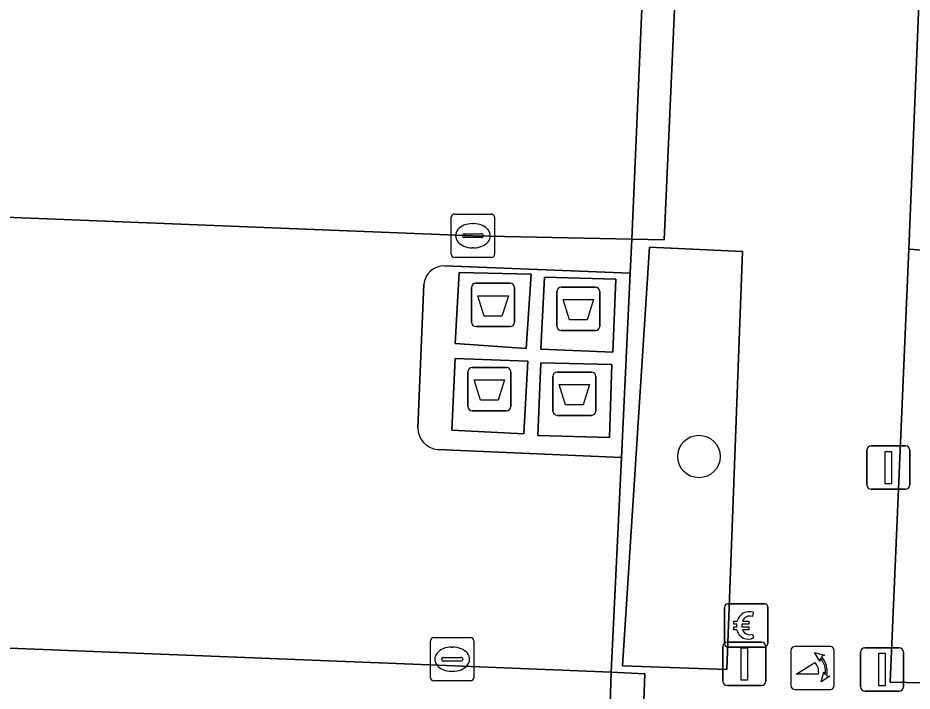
# Model space of a CAD drawing. Extents: x 160888 to 161385, y 386490 to 386908.
# Drawn here: x 161244.78 to 161265.41, y 386595.8 to 386611.33 of the extents above; entities that cross this region are included whole.
import ezdxf

# ---------------------------------------------------------------- set-up
doc = ezdxf.new("R2010")
doc.units = 0
for name, color, linetype in [('IMGEO_Afsluitpaal', 7, 'Continuous'), ('IMGEO_Afval_apart_plaats', 7, 'Continuous'), ('IMGEO_Betaalautomaat', 7, 'Continuous'), ('IMGEO_Boom', 7, 'Continuous'), ('IMGEO_Groenvoorziening', 7, 'Continuous'), ('IMGEO_Haag', 7, 'Continuous'), ('IMGEO_Kolk', 7, 'Continuous'), ('IMGEO_Lichtmast', 7, 'Continuous'), ('IMGEO_Parkeervlak_open', 7, 'Continuous'), ('IMGEO_Poller', 7, 'Continuous'), ('IMGEO_Rijbaan_lokaal_open', 7, 'Continuous'), ('IMGEO_Voetpad_gesloten', 7, 'Continuous'), ('IMGEO_Voetpad_open', 7, 'Continuous')]:
    doc.layers.add(name, color=color, linetype=linetype)

msp = doc.modelspace()

# ---------------------------------------------------------------- linework, layer by layer
at = {"layer": 'IMGEO_Afsluitpaal'}
for p, q in [((161261.141, 386596.925), (161261.931, 386596.925)), ((161261.931, 386596.925), (161261.141, 386596.925)), ((161261.041, 386596.025), (161261.041, 386596.825)), ((161261.041, 386596.825), (161261.041, 386596.025)), ((161262.031, 386596.825), (161262.031, 386596.025)), ((161262.031, 386596.025), (161262.031, 386596.825)), ((161264.216, 386595.897), (161264.216, 386596.697)), ((161264.216, 386596.697), (161264.216, 386595.897)), ((161264.316, 386596.797), (161265.106, 386596.797)), ((161265.106, 386596.797), (161264.316, 386596.797)), ((161265.206, 386596.697), (161265.206, 386595.897)), ((161265.206, 386595.897), (161265.206, 386596.697)), ((161261.931, 386595.925), (161261.141, 386595.925)), ((161261.141, 386595.925), (161261.931, 386595.925)), ((161265.106, 386595.797), (161264.316, 386595.797)), ((161264.316, 386595.797), (161265.106, 386595.797))]:
    msp.add_line(p, q, dxfattribs=at)
for points in [[(161261.461, 386596.8), (161261.611, 386596.8), (161261.611, 386596.05), (161261.461, 386596.05), (161261.461, 386596.8)], [(161264.636, 386596.672), (161264.786, 386596.672), (161264.786, 386595.922), (161264.636, 386595.922), (161264.636, 386596.672)]]:
    msp.add_lwpolyline(points, dxfattribs=at)
for centre, start, end in [((161261.141, 386596.825), 90, 180), ((161261.141, 386596.825), 90, 180), ((161261.931, 386596.825), 0, 90), ((161261.931, 386596.825), 360, 90), ((161264.316, 386596.697), 90, 180), ((161264.316, 386596.697), 90, 180), ((161265.106, 386596.697), 0, 90), ((161265.106, 386596.697), 360, 90), ((161261.141, 386596.025), 180, 270), ((161261.141, 386596.025), 180, 270), ((161261.931, 386596.025), 270, 0), ((161261.931, 386596.025), 270, 0), ((161264.316, 386595.897), 180, 270), ((161264.316, 386595.897), 180, 270), ((161265.106, 386595.897), 270, 0), ((161265.106, 386595.897), 270, 0)]:
    msp.add_arc(centre, 0.1, start, end, dxfattribs=at)
at = {"layer": 'IMGEO_Afval_apart_plaats'}
for p, q in [((161255.344, 386605.209), (161256.134, 386605.209)), ((161256.134, 386605.209), (161255.344, 386605.209)), ((161255.244, 386604.309), (161255.244, 386605.109)), ((161255.244, 386605.109), (161255.244, 386604.309)), ((161256.234, 386605.109), (161256.234, 386604.309)), ((161256.234, 386604.309), (161256.234, 386605.109)), ((161257.21, 386604.22), (161257.21, 386605.02)), ((161257.21, 386605.02), (161257.21, 386604.22)), ((161257.31, 386605.12), (161258.1, 386605.12)), ((161258.1, 386605.12), (161257.31, 386605.12)), ((161258.2, 386605.02), (161258.2, 386604.22)), ((161258.2, 386604.22), (161258.2, 386605.02)), ((161256.134, 386604.209), (161255.344, 386604.209)), ((161255.344, 386604.209), (161256.134, 386604.209)), ((161258.1, 386604.12), (161257.31, 386604.12)), ((161257.31, 386604.12), (161258.1, 386604.12)), ((161255.158, 386602.366), (161255.158, 386603.166)), ((161255.158, 386603.166), (161255.158, 386602.366)), ((161255.258, 386603.266), (161256.048, 386603.266)), ((161256.048, 386603.266), (161255.258, 386603.266)), ((161256.148, 386603.166), (161256.148, 386602.366)), ((161256.148, 386602.366), (161256.148, 386603.166)), ((161257.218, 386603.162), (161258.008, 386603.162)), ((161258.008, 386603.162), (161257.218, 386603.162)), ((161257.118, 386602.262), (161257.118, 386603.062)), ((161257.118, 386603.062), (161257.118, 386602.262)), ((161258.108, 386603.062), (161258.108, 386602.262)), ((161258.108, 386602.262), (161258.108, 386603.062)), ((161256.048, 386602.266), (161255.258, 386602.266)), ((161255.258, 386602.266), (161256.048, 386602.266)), ((161258.008, 386602.162), (161257.218, 386602.162)), ((161257.218, 386602.162), (161258.008, 386602.162))]:
    msp.add_line(p, q, dxfattribs=at)
for points in [[(161255.387, 386604.923), (161256.091, 386604.923), (161255.942, 386604.453), (161255.536, 386604.453), (161255.387, 386604.923)], [(161257.353, 386604.834), (161258.057, 386604.834), (161257.908, 386604.364), (161257.502, 386604.364), (161257.353, 386604.834)], [(161255.301, 386602.98), (161256.005, 386602.98), (161255.856, 386602.51), (161255.45, 386602.51), (161255.301, 386602.98)], [(161257.261, 386602.876), (161257.965, 386602.876), (161257.816, 386602.406), (161257.41, 386602.406), (161257.261, 386602.876)]]:
    msp.add_lwpolyline(points, dxfattribs=at)
for centre, start, end in [((161255.344, 386605.109), 90, 180), ((161255.344, 386605.109), 90, 180), ((161256.134, 386605.109), 0, 90), ((161256.134, 386605.109), 360, 90), ((161257.31, 386605.02), 90, 180), ((161257.31, 386605.02), 90, 180), ((161258.1, 386605.02), 0, 90), ((161258.1, 386605.02), 360, 90), ((161255.344, 386604.309), 180, 270), ((161255.344, 386604.309), 180, 270), ((161256.134, 386604.309), 270, 0), ((161256.134, 386604.309), 270, 0), ((161257.31, 386604.22), 180, 270), ((161257.31, 386604.22), 180, 270), ((161258.1, 386604.22), 270, 0), ((161258.1, 386604.22), 270, 0), ((161255.258, 386603.166), 90, 180), ((161255.258, 386603.166), 90, 180), ((161256.048, 386603.166), 0, 90), ((161256.048, 386603.166), 360, 90), ((161257.218, 386603.062), 90, 180), ((161257.218, 386603.062), 90, 180), ((161258.008, 386603.062), 0, 90), ((161258.008, 386603.062), 360, 90), ((161255.258, 386602.366), 180, 270), ((161255.258, 386602.366), 180, 270), ((161256.048, 386602.366), 270, 0), ((161256.048, 386602.366), 270, 0), ((161257.218, 386602.262), 180, 270), ((161257.218, 386602.262), 180, 270), ((161258.008, 386602.262), 270, 0), ((161258.008, 386602.262), 270, 0)]:
    msp.add_arc(centre, 0.1, start, end, dxfattribs=at)
at = {"layer": 'IMGEO_Betaalautomaat'}
for p, q in [((161261.077, 386596.89), (161261.077, 386597.731)), ((161261.077, 386597.731), (161261.077, 386596.89)), ((161261.152, 386597.814), (161261.993, 386597.814)), ((161261.993, 386597.814), (161261.152, 386597.814)), ((161262.076, 386597.74), (161262.076, 386596.899)), ((161262.076, 386596.899), (161262.076, 386597.74)), ((161261.739, 386597.619), (161261.722, 386597.519)), ((161261.36, 386597.278), (161261.36, 386597.346)), ((161261.481, 386597.346), (161261.481, 386597.278)), ((161261.726, 386597.113), (161261.748, 386597.026)), ((161262.002, 386596.815), (161261.161, 386596.815)), ((161261.161, 386596.815), (161262.002, 386596.815))]:
    msp.add_line(p, q, dxfattribs=at)
for points in [[(161261.36, 386597.346), (161261.291, 386597.346), (161261.291, 386597.415), (161261.37, 386597.415)], [(161261.492, 386597.415), (161261.639, 386597.415), (161261.639, 386597.346), (161261.481, 386597.346)], [(161261.365, 386597.209), (161261.291, 386597.209), (161261.291, 386597.278), (161261.36, 386597.278)], [(161261.481, 386597.278), (161261.639, 386597.278), (161261.639, 386597.209), (161261.495, 386597.209)]]:
    msp.add_lwpolyline(points, dxfattribs=at)
for centre, radius, start, end in [((161261.155, 386597.737), 0.0779, 92.4484, 184.2845), ((161261.155, 386597.737), 0.0779, 92.4484, 184.2845), ((161261.999, 386597.737), 0.0779, 2.4484, 94.2845), ((161261.999, 386597.737), 0.0779, 2.4484, 94.2845), ((161261.653, 386597.339), 0.293, 73.014, 165.0139), ((161261.659, 386597.352), 0.179, 69.3236, 159.5683), ((161261.626, 386597.264), 0.267, 191.8096, 297.0389), ((161261.659, 386597.279), 0.179, 202.7625, 291.8693), ((161261.999, 386596.893), 0.0779, 272.4484, 4.2845), ((161261.999, 386596.893), 0.0779, 272.4484, 4.2845), ((161261.155, 386596.893), 0.0779, 182.4484, 274.2845), ((161261.155, 386596.893), 0.0779, 182.4484, 274.2845)]:
    msp.add_arc(centre, radius, start, end, dxfattribs=at)
at = {"layer": 'IMGEO_Boom'}
msp.add_circle((161260.487, 386601.212), 0.489, dxfattribs=at)
at = {"layer": 'IMGEO_Groenvoorziening'}
for points in [[(161259.348, 386606.044), (161258.726, 386596.383), (161261.133, 386596.3), (161261.489, 386605.945)], [(161265.648, 386595.988), (161266.053, 386605.184), (161266.084, 386605.945), (161265.329, 386605.998), (161264.897, 386596.002)]]:
    msp.add_lwpolyline(points, close=True, dxfattribs=at)
at = {"layer": 'IMGEO_Haag'}
for points in [[(161259.348, 386606.044), (161258.726, 386596.383), (161261.133, 386596.3), (161261.489, 386605.945)], [(161265.648, 386595.988), (161266.053, 386605.184), (161266.084, 386605.945), (161265.329, 386605.998), (161264.897, 386596.002)]]:
    msp.add_lwpolyline(points, close=True, dxfattribs=at)
at = {"layer": 'IMGEO_Kolk'}
for p, q in [((161254.848, 386606.807), (161255.7, 386606.807)), ((161254.773, 386605.881), (161254.773, 386606.733)), ((161255.774, 386606.733), (161255.774, 386605.881)), ((161255.261, 386606.587), (161255.286, 386606.587)), ((161255.032, 386606.301), (161255.032, 386606.313)), ((161255.47, 386606.264), (161255.072, 386606.264)), ((161255.075, 386606.35), (161255.473, 386606.35)), ((161255.516, 386606.313), (161255.516, 386606.301)), ((161255.284, 386606.027), (161255.259, 386606.027)), ((161255.7, 386605.807), (161254.848, 386605.807)), ((161254.295, 386596.108), (161254.295, 386596.96)), ((161254.37, 386597.034), (161255.222, 386597.034)), ((161255.296, 386596.96), (161255.296, 386596.108)), ((161254.783, 386596.814), (161254.808, 386596.814)), ((161254.554, 386596.528), (161254.554, 386596.54)), ((161254.992, 386596.491), (161254.594, 386596.491)), ((161254.597, 386596.577), (161254.995, 386596.577)), ((161255.038, 386596.54), (161255.038, 386596.528)), ((161254.806, 386596.254), (161254.781, 386596.254)), ((161255.222, 386596.034), (161254.37, 386596.034))]:
    msp.add_line(p, q, dxfattribs=at)
for points in [[(161254.848, 386606.807), (161255.7, 386606.807)], [(161254.773, 386605.881), (161254.773, 386606.733)], [(161255.774, 386606.733), (161255.774, 386605.881)], [(161255.7, 386605.807), (161254.848, 386605.807)], [(161254.295, 386596.108), (161254.295, 386596.96)], [(161254.37, 386597.034), (161255.222, 386597.034)], [(161255.296, 386596.96), (161255.296, 386596.108)], [(161255.222, 386596.034), (161254.37, 386596.034)]]:
    msp.add_lwpolyline(points, dxfattribs=at)
for centre, radius, start, end in [((161254.85, 386606.731), 0.0765, 91.552, 178.448), ((161254.85, 386606.731), 0.0765, 91.552, 178.448), ((161255.698, 386606.731), 0.0765, 1.552, 88.448), ((161255.698, 386606.731), 0.0765, 1.552, 88.448), ((161255.072, 386606.31), 0.0403, 85.8775, 175.7526), ((161255.069, 386606.3), 0.0366, 178.938, 274.7102), ((161255.473, 386606.307), 0.043, 264.8664, 352.4533), ((161255.477, 386606.312), 0.0386, 1.7309, 96.639), ((161254.85, 386605.883), 0.0765, 181.552, 268.448), ((161254.85, 386605.883), 0.0765, 181.552, 268.448), ((161255.698, 386605.883), 0.0765, 271.552, 358.448), ((161255.698, 386605.883), 0.0765, 271.552, 358.448), ((161254.372, 386596.958), 0.0765, 91.552, 178.448), ((161254.372, 386596.958), 0.0765, 91.552, 178.448), ((161255.22, 386596.958), 0.0765, 1.552, 88.448), ((161255.22, 386596.958), 0.0765, 1.552, 88.448), ((161254.594, 386596.537), 0.0403, 85.8775, 175.7526), ((161254.591, 386596.527), 0.0366, 178.938, 274.7102), ((161254.995, 386596.534), 0.043, 264.8664, 352.4533), ((161254.999, 386596.539), 0.0386, 1.7309, 96.639), ((161254.372, 386596.11), 0.0765, 181.552, 268.448), ((161254.372, 386596.11), 0.0765, 181.552, 268.448), ((161255.22, 386596.11), 0.0765, 271.552, 358.448), ((161255.22, 386596.11), 0.0765, 271.552, 358.448)]:
    msp.add_arc(centre, radius, start, end, dxfattribs=at)
for centre, major_axis, ratio, start_param, end_param in [((161255.26, 386606.307), (-0.387, 0.002), 0.722429, 4.712389, 7.853982), ((161255.285, 386606.307), (-0.39, 0.002), 0.717154, 1.570796, 4.712389), ((161254.782, 386596.534), (-0.387, 0.002), 0.722429, 4.712389, 7.853982), ((161254.807, 386596.534), (-0.39, 0.002), 0.717154, 1.570796, 4.712389)]:
    msp.add_ellipse(centre, major_axis=major_axis, ratio=ratio, start_param=start_param, end_param=end_param, dxfattribs=at)
at = {"layer": 'IMGEO_Lichtmast'}
for p, q in [((161264.461, 386601.455), (161265.251, 386601.455)), ((161265.251, 386601.455), (161264.461, 386601.455)), ((161264.361, 386600.555), (161264.361, 386601.355)), ((161264.361, 386601.355), (161264.361, 386600.555)), ((161265.351, 386601.355), (161265.351, 386600.555)), ((161265.351, 386600.555), (161265.351, 386601.355)), ((161265.251, 386600.455), (161264.461, 386600.455)), ((161264.461, 386600.455), (161265.251, 386600.455))]:
    msp.add_line(p, q, dxfattribs=at)
msp.add_lwpolyline([(161264.781, 386601.33), (161264.931, 386601.33), (161264.931, 386600.58), (161264.781, 386600.58), (161264.781, 386601.33)], dxfattribs=at)
for centre, start, end in [((161264.461, 386601.355), 90, 180), ((161264.461, 386601.355), 90, 180), ((161265.251, 386601.355), 0, 90), ((161265.251, 386601.355), 360, 90), ((161264.461, 386600.555), 180, 270), ((161264.461, 386600.555), 180, 270), ((161265.251, 386600.555), 270, 0), ((161265.251, 386600.555), 270, 0)]:
    msp.add_arc(centre, 0.1, start, end, dxfattribs=at)
at = {"layer": 'IMGEO_Parkeervlak_open'}
for points in [[(161258.899, 386605.444), (161258.936, 386606.228), (161255.272, 386606.307), (161235.627, 386607.086), (161228.122, 386607.447)], [(161254.627, 386605.613), (161258.899, 386605.444)], [(161254.003, 386601.871), (161254.139, 386605.178)], [(161230, 386597.363), (161234.495, 386597.192), (161254.664, 386596.392), (161258.463, 386596.234), (161258.698, 386601.191), (161254.456, 386601.372)]]:
    msp.add_lwpolyline(points, dxfattribs=at)
for centre, radius, start, end in [((161254.615, 386605.135), 0.478, 88.5613, 174.8659), ((161254.507, 386601.874), 0.504, 180.3136, 264.1538)]:
    msp.add_arc(centre, radius, start, end, dxfattribs=at)
at = {"layer": 'IMGEO_Poller'}
for p, q in [((161262.611, 386596.735), (161262.611, 386595.928)), ((161262.611, 386596.735), (161262.611, 386595.928)), ((161263.513, 386596.83), (161262.705, 386596.83)), ((161263.513, 386596.83), (161262.705, 386596.83)), ((161263.607, 386595.928), (161263.607, 386596.735)), ((161263.607, 386595.928), (161263.607, 386596.735)), ((161262.705, 386595.833), (161263.513, 386595.833)), ((161262.705, 386595.833), (161263.513, 386595.833))]:
    msp.add_line(p, q, dxfattribs=at)
for points in [[(161263.29, 386596.559), (161263.278, 386596.486), (161263.153, 386596.691)], [(161263.153, 386596.691), (161263.384, 386596.625), (161263.313, 386596.593)], [(161263.246, 386596.186), (161262.733, 386596.186), (161263.163, 386596.461)], [(161263.306, 386596.014), (161263.372, 386596.245), (161263.402, 386596.177)], [(161263.438, 386596.15), (161263.51, 386596.139), (161263.306, 386596.014)]]:
    msp.add_lwpolyline(points, dxfattribs=at)
for centre, radius, start, end in [((161262.705, 386596.735), 0.0946, 90, 180), ((161262.705, 386596.735), 0.0946, 90, 180), ((161263.513, 386596.735), 0.0946, 0, 90), ((161263.513, 386596.735), 0.0946, 0, 90), ((161262.932, 386596.246), 0.476, 351.7527, 41.1691), ((161262.932, 386596.246), 0.516, 349.3569, 42.2912), ((161262.918, 386596.236), 0.332, 351.3247, 42.4854), ((161262.705, 386595.928), 0.0946, 180, 270), ((161262.705, 386595.928), 0.0946, 180, 270), ((161263.513, 386595.928), 0.0946, 270, 0), ((161263.513, 386595.928), 0.0946, 270, 0)]:
    msp.add_arc(centre, radius, start, end, dxfattribs=at)
at = {"layer": 'IMGEO_Rijbaan_lokaal_open'}
for points in [[(161227.926, 386607.456), (161228.122, 386607.447), (161235.627, 386607.086), (161255.272, 386606.307), (161258.936, 386606.228), (161259.203, 386612.255), (161255.449, 386612.424), (161235.388, 386613.192), (161227.713, 386613.466), (161227.654, 386613.473), (161227.596, 386613.48)], [(161223.337, 386591.617), (161225.845, 386591.51), (161236.29, 386591.113), (161238.207, 386591.047), (161244.276, 386590.775), (161248.771, 386590.62), (161250.704, 386590.546), (161252.339, 386590.479), (161258.277, 386590.35), (161258.463, 386596.234), (161254.664, 386596.392), (161234.495, 386597.192), (161230, 386597.363)]]:
    msp.add_lwpolyline(points, dxfattribs=at)
at = {"layer": 'IMGEO_Voetpad_gesloten'}
for points in [[(161256.615, 386605.417), (161254.96, 386605.458), (161254.867, 386603.821), (161256.504, 386603.706)], [(161258.5, 386603.616), (161258.573, 386605.305), (161256.926, 386605.352), (161256.842, 386603.691)], [(161256.543, 386603.411), (161254.866, 386603.471), (161254.786, 386601.821), (161256.452, 386601.733)], [(161258.425, 386601.65), (161258.481, 386603.335), (161256.843, 386603.377), (161256.772, 386601.697)]]:
    msp.add_lwpolyline(points, close=True, dxfattribs=at)
at = {"layer": 'IMGEO_Voetpad_open'}
for points in [[(161261.304, 386644.094), (161261.038, 386638.102), (161260.297, 386638.127), (161259.892, 386628.267), (161260.67, 386628.249), (161260.39, 386622.244), (161259.645, 386622.28), (161259.203, 386612.255), (161259.958, 386612.222), (161259.687, 386606.215), (161258.936, 386606.228), (161258.899, 386605.444), (161258.698, 386601.191), (161258.463, 386596.234), (161259.242, 386596.2), (161259.018, 386590.177), (161258.27, 386590.199), (161258.182, 386588.293), (161260.543, 386588.223), (161260.37, 386584.548)], [(161265.648, 386595.988), (161264.897, 386596.002), (161265.329, 386605.998), (161265.573, 386612.025)], [(161258.899, 386605.444), (161254.627, 386605.613)], [(161254.456, 386601.372), (161258.698, 386601.191), (161258.899, 386605.444)], [(161254.139, 386605.178), (161254.003, 386601.871)]]:
    msp.add_lwpolyline(points, dxfattribs=at)
for points in [[(161259.203, 386612.255), (161258.936, 386606.228), (161259.687, 386606.215), (161259.958, 386612.222)], [(161265.329, 386605.998), (161266.084, 386605.945), (161266.336, 386611.977), (161265.573, 386612.025)], [(161261.489, 386605.945), (161261.133, 386596.3), (161258.726, 386596.383), (161259.348, 386606.044)], [(161256.615, 386605.417), (161256.504, 386603.706), (161254.867, 386603.821), (161254.96, 386605.458)], [(161258.5, 386603.616), (161256.842, 386603.691), (161256.926, 386605.352), (161258.573, 386605.305)], [(161256.543, 386603.411), (161256.452, 386601.733), (161254.786, 386601.821), (161254.866, 386603.471)], [(161258.425, 386601.65), (161256.772, 386601.697), (161256.843, 386603.377), (161258.481, 386603.335)], [(161259.242, 386596.2), (161258.463, 386596.234), (161258.277, 386590.35), (161258.27, 386590.199), (161259.018, 386590.177)]]:
    msp.add_lwpolyline(points, close=True, dxfattribs=at)
for centre, radius, start, end in [((161254.615, 386605.135), 0.478, 88.5613, 174.8659), ((161254.507, 386601.874), 0.504, 180.3136, 264.1538)]:
    msp.add_arc(centre, radius, start, end, dxfattribs=at)

doc.saveas('drawing.dxf')
